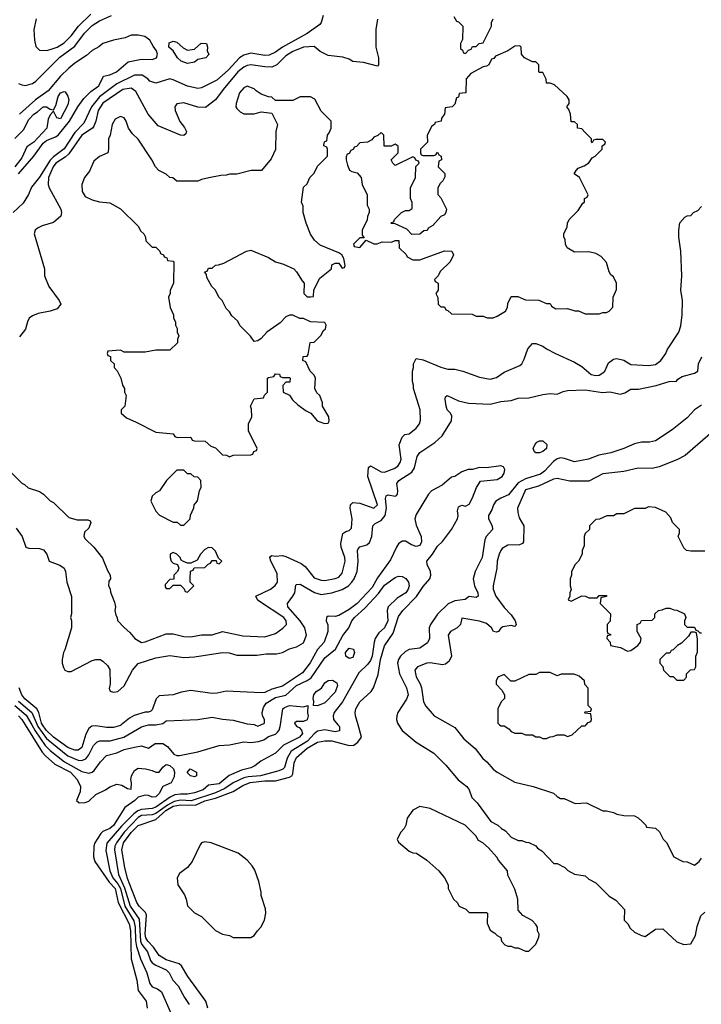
# Model space of a CAD drawing. Header units: inches. Extents: x 2348352 to 2479776, y 460422 to 613655.
# Tile 511 of 590: x 2435277 to 2439149, y 578412 to 584006. Entities that reach past the tile are written whole.
import ezdxf

# ---------------------------------------------------------------- set-up
doc = ezdxf.new("R2010")
doc.units = ezdxf.units.IN
doc.header["$MEASUREMENT"] = 0
doc.layers.add('C4537', color=7, linetype='Continuous')
doc.layers.add('C4538', color=7, linetype='Continuous')

msp = doc.modelspace()

# ---------------------------------------------------------------- linework, layer by layer
at = {"layer": 'C4537', "color": 4}
for points, elevation in [([(2435308.9, 580000), (2435405.2, 579845.2), (2435423.8, 579823.8), (2435476.9, 579776.9), (2435565.3, 579730), (2435603.1, 579690), (2435623.1, 579650), (2435621.6, 579618.4), (2435601, 579570), (2435616, 579556), (2435650, 579558.8), (2435670, 579566.8), (2435710, 579604), (2435764, 579630), (2435790, 579647.7), (2435830, 579662.8), (2435857.3, 579657.3), (2435890, 579638), (2435910, 579634), (2435913.2, 579670), (2435909, 579690), (2435913.2, 579710), (2435930, 579741), (2435950, 579754), (2435992, 579750), (2436030, 579740.4), (2436050, 579730.5), (2436069.4, 579730.6), (2436090, 579759.1), (2436110, 579773.7), (2436130, 579768.4), (2436150.4, 579750), (2436157.1, 579730), (2436155.5, 579704.5), (2436138, 579670), (2436090, 579649), (2436070.6, 579610), (2436050.8, 579590), (2436030, 579589.6), (2436010, 579598), (2435990, 579599.3), (2435950.9, 579589.1), (2435932, 579570), (2435874.8, 579530), (2435810, 579428.2), (2435790, 579411.5), (2435750, 579394), (2435738, 579382), (2435704.9, 579330), (2435698, 579310), (2435697.6, 579250), (2435703.4, 579223.4), (2435786.5, 579106.5), (2435819.2, 579070), (2435837.7, 578990), (2435900.2, 578870), (2435907.6, 578830), (2435911.5, 578670), (2435943.8, 578550), (2435950.4, 578490.4), (2435995.5, 578430), (2436000.7, 578390)], 44), ([(2435346, 580000), (2435365.4, 579965.4), (2435421.8, 579881.8), (2435450, 579854), (2435532, 579790), (2435630, 579733.7), (2435670, 579725.5), (2435689.5, 579730.5), (2435700.1, 579739.9), (2435736, 579790), (2435770, 579824.9), (2435830, 579840.5), (2435870, 579859.1), (2435930, 579873.4), (2435970, 579880.7), (2436010, 579866.8), (2436046.3, 579893.7), (2436090, 579893.4), (2436117.3, 579877.3), (2436153.2, 579833.2), (2436170, 579824.9), (2436185.5, 579825.5), (2436290, 579846.4), (2436410, 579882), (2436470, 579885.7), (2436550, 579903.1), (2436590, 579898.7), (2436634.1, 579905.9), (2436665.2, 579914.8), (2436690, 579932.7), (2436730, 579946.7), (2436742.5, 579957.5), (2436751.6, 579970), (2436757.6, 579990), (2436759.1, 580000)], 48), ([(2435376.2, 580000), (2435380.5, 579990), (2435430, 579922), (2435550, 579823.2), (2435610, 579798.3), (2435630, 579796.5), (2435653, 579807), (2435670.9, 579829.1), (2435696.9, 579883.1), (2435717.2, 579902.8), (2435731.8, 579908.2), (2435791.3, 579908.7), (2435869.7, 579930.3), (2435970, 579988.5), (2436010, 579998.9), (2436040.9, 580000)], 52), ([(2435854.5, 580000), (2435850, 579996.3), (2435810, 579984.4), (2435770, 579984.9), (2435710, 579994.9), (2435687.5, 579992.5), (2435670, 579978.8), (2435652.6, 579947.4), (2435629.7, 579870.3), (2435610, 579855.8), (2435590, 579854.9), (2435550, 579870.3), (2435470, 579930.3), (2435427.3, 579970), (2435407.9, 580000)], 56), ([(2436845, 580000), (2436852, 579990), (2436864.9, 579984.9), (2436878.8, 579970), (2436884, 579950), (2436867.3, 579930), (2436776.2, 579883.8), (2436730, 579839.3), (2436647.6, 579792.4), (2436613.5, 579766.5), (2436590, 579755.6), (2436537.8, 579742.3), (2436468.2, 579711.8), (2436410, 579664.7), (2436350, 579657.2), (2436319.1, 579630), (2436270, 579614.3), (2436230, 579606), (2436190, 579606.6), (2436158.8, 579601.2), (2436132, 579588), (2436050, 579532), (2436030, 579524.5), (2435970, 579519.3), (2435948.1, 579511.9), (2435925.2, 579494.8), (2435856.4, 579423.6), (2435772.4, 579327.6), (2435766.5, 579286.5), (2435790.2, 579170), (2435807.3, 579130), (2435835.7, 579095.7), (2435849.5, 579070), (2435874.8, 578970), (2435926.1, 578886.1), (2435934.3, 578850), (2435935, 578775), (2435940.8, 578740.8), (2435963.6, 578670), (2436000.3, 578590), (2436016.3, 578530), (2436030, 578510.8), (2436060.5, 578500.5), (2436083, 578483), (2436138.4, 578358.4)], 48), ([(2437085.2, 580000), (2437093.4, 579990), (2437094, 579966), (2437070, 579960.7), (2437011.5, 579971.5), (2436970, 579963), (2436950, 579948), (2436912.9, 579907.1), (2436819.5, 579850), (2436797.3, 579810), (2436782, 579758), (2436772.3, 579747.7), (2436750, 579738), (2436646, 579710), (2436575.2, 579704.8), (2436550, 579697.8), (2436490, 579670.9), (2436442.4, 579637.6), (2436390, 579614.2), (2436251.3, 579568.7), (2436190, 579571.4), (2436155.3, 579564.7), (2436116.6, 579543.4), (2436050, 579495.4), (2436030, 579488.2), (2435970, 579483.8), (2435950, 579474), (2435870.7, 579389.3), (2435826.7, 579330), (2435818, 579310), (2435816.5, 579290), (2435839.2, 579150), (2435873.4, 579073.4), (2435904.3, 578970), (2435956.6, 578896.6), (2435963.2, 578770), (2435970.8, 578750.8), (2436002.8, 578710), (2436021.4, 578661.4), (2436030, 578648.2), (2436050, 578634), (2436110, 578608), (2436126, 578590), (2436148, 578550), (2436177.4, 578517.4), (2436213, 578450), (2436240.5, 578410)], 52), ([(2436346, 578390), (2436334.8, 578430), (2436232.7, 578570), (2436197.1, 578630), (2436182.6, 578642.6), (2436110, 578664.9), (2436069.3, 578689.3), (2436037.1, 578737.1), (2436004.9, 578770), (2435993.8, 578790), (2435990.2, 578810.2), (2435998, 578918), (2435993, 578933), (2435955.8, 578970), (2435942.6, 578990), (2435890, 579126.8), (2435874, 579190), (2435858, 579290), (2435867.2, 579330), (2435910, 579388.5), (2435950, 579427.1), (2436050, 579461.8), (2436107.6, 579512.4), (2436150, 579537.2), (2436190, 579544.5), (2436276.9, 579543.1), (2436330, 579568.9), (2436390, 579583.5), (2436490, 579621), (2436544.6, 579655.4), (2436587.5, 579672.5), (2436670, 579681), (2436730, 579682), (2436810, 579702), (2436823, 579710), (2436830, 579721.2), (2436835.9, 579784.1), (2436850, 579813.6), (2436910, 579867.6), (2436970, 579901.1), (2437010, 579909.6), (2437050, 579909.6), (2437150, 579883), (2437175.1, 579884.9), (2437199, 579901), (2437219.1, 579930), (2437199.8, 580000)], 56), ([(2436614, 580000), (2436630, 579992), (2436646.9, 580000)], 52), ([(2437430, 580000), (2437450, 579966.8), (2437530, 579901), (2437630, 579838), (2437698, 579770), (2437767.9, 579687.9), (2437818, 579650), (2437831.3, 579630), (2437846.4, 579586.4), (2437876.9, 579556.9), (2437954, 579450), (2437994, 579430), (2438014, 579410), (2438036.9, 579396.9), (2438070, 579362), (2438110, 579342), (2438130, 579342), (2438152.7, 579332.7), (2438170, 579332), (2438210, 579312), (2438219.6, 579299.6), (2438243.6, 579283.6), (2438312, 579212), (2438331.1, 579211.1), (2438374, 579190), (2438391.6, 579171.6), (2438430, 579152), (2438490, 579142), (2438510, 579122), (2438550, 579102), (2438625.4, 579025.4), (2438663.6, 579003.6), (2438714, 578950), (2438712, 578890), (2438732, 578870), (2438745.4, 578845.4), (2438770, 578822), (2438810, 578802), (2438830, 578798), (2438890, 578838), (2438930, 578841), (2439010, 578766), (2439051.1, 578751.1), (2439090, 578756), (2439117.1, 578802.9), (2439126.7, 578853.3), (2439146, 578914), (2439170, 578934.8)], 64), ([(2437722.3, 580000), (2437750, 579984.7), (2437799.8, 579919.8), (2437864.5, 579864.5), (2437907.9, 579807.9), (2437931.3, 579790), (2437967.9, 579747.9), (2437990.7, 579730.7), (2438090, 579674.8), (2438194, 579650), (2438310, 579611.3), (2438330, 579592), (2438350, 579582), (2438370, 579582), (2438432.7, 579552.7), (2438496.9, 579556.9), (2438590, 579512), (2438611.1, 579511.1), (2438650, 579502), (2438670, 579492), (2438710, 579484.7), (2438770, 579482), (2438790, 579472), (2438814, 579450), (2438834, 579430), (2438838, 579418), (2438890, 579412), (2438911.1, 579391.1), (2438932, 579350), (2438950.9, 579330.9), (2438994, 579250), (2439043.6, 579223.6), (2439070, 579222), (2439110, 579202), (2439136.5, 579223.5), (2439150, 579242)], 68), ([(2438004, 580000), (2438010, 579994), (2438030, 579994), (2438056.9, 579976.9), (2438070, 579962), (2438090, 579952), (2438130, 579952), (2438150, 579942), (2438190, 579942), (2438210, 579932), (2438230, 579932), (2438250, 579922), (2438270, 579922), (2438290, 579932), (2438307.3, 579932.7), (2438330, 579942), (2438370, 579942), (2438390, 579934), (2438416.4, 579943.6), (2438470, 579994), (2438490, 579994), (2438495.6, 580000)], 72)]:
    msp.add_lwpolyline(points, dxfattribs=dict(at, elevation=elevation))
for points, elevation in [([(2436270, 579704), (2436248, 579710), (2436229.3, 579729.3), (2436246, 579750), (2436282, 579730), (2436282, 579710)], 44), ([(2437550, 579535.3), (2437510, 579515.3), (2437478, 579470), (2437471.3, 579430), (2437462, 579410), (2437442, 579390), (2437422, 579350), (2437430, 579334), (2437490, 579282), (2437510, 579272), (2437530.9, 579270.9), (2437590, 579231.3), (2437658, 579170), (2437691.3, 579130), (2437711.3, 579090), (2437712, 579070), (2437742, 579010), (2437762, 578990), (2437774, 578970), (2437811.6, 578951.6), (2437830, 578934), (2437930, 578934), (2437934, 578930), (2437932.7, 578872.7), (2437950, 578834), (2437976.9, 578816.9), (2437990, 578802), (2438011.1, 578791.1), (2438014, 578770), (2438034, 578750), (2438050, 578742), (2438070, 578742), (2438090, 578732), (2438110, 578732), (2438150, 578714), (2438170, 578714), (2438210, 578754), (2438227.3, 578792.7), (2438228, 578810), (2438218, 578830), (2438218, 578850), (2438210, 578866), (2438188.4, 578888.4), (2438136.4, 578916.4), (2438110, 578946), (2438108, 579010), (2438090, 579066), (2438050, 579146), (2438048, 579170), (2437998, 579230), (2437988.4, 579248.4), (2437940.4, 579300.4), (2437908.4, 579328.4), (2437883.1, 579343.1), (2437868.4, 579368.4), (2437808.9, 579428.9), (2437610, 579524)], 64), ([(2436330, 579335.3), (2436311.1, 579328.9), (2436302, 579318), (2436256.8, 579223.2), (2436230, 579188.7), (2436185.4, 579154.6), (2436171.3, 579130), (2436176, 579090), (2436213.4, 579033.4), (2436223.8, 579010), (2436230.8, 578970.8), (2436270, 578932), (2436310, 578911.3), (2436390, 578831.3), (2436430, 578811.3), (2436470, 578802), (2436490, 578792), (2436590, 578792), (2436610, 578802), (2436628, 578830), (2436648, 578850), (2436668, 578890), (2436675.3, 578930), (2436673.6, 578953.6), (2436648.7, 579030), (2436648.7, 579050), (2436635.3, 579110), (2436613.6, 579173.6), (2436598, 579198), (2436568.7, 579230), (2436518, 579270), (2436366, 579330)], 64)]:
    msp.add_lwpolyline(points, close=True, dxfattribs=dict(at, elevation=elevation))
at = {"layer": 'C4538', "color": 4}
for points, elevation in [([(2437000.9, 584030), (2436990.3, 583989.7), (2436982, 583978), (2436910, 583928.4), (2436770.2, 583849.8), (2436730, 583821.1), (2436694.7, 583805.3), (2436670, 583802.4), (2436590, 583816), (2436550, 583803.7), (2436526, 583790), (2436460.9, 583719.1), (2436396.7, 583663.3), (2436310, 583618.9), (2436290, 583615.1), (2436230, 583627.8), (2436150, 583664.5), (2436130, 583669.3), (2436050, 583645.2), (2436017, 583657), (2436005.2, 583670), (2435974, 583690), (2435930, 583690.9), (2435830, 583642), (2435730, 583566.8), (2435685.2, 583510), (2435641.2, 583418.8), (2435590, 583365.1), (2435530, 583272.1), (2435470, 583227.6), (2435450, 583207.1), (2435390, 583111.2), (2435345.3, 583054.7), (2435326.7, 583013.3), (2435296.3, 582963.7), (2435240.3, 582910)], 64), ([(2435270, 583644), (2435290, 583636.3), (2435310, 583633), (2435350, 583644.2), (2435370, 583656.4), (2435506.4, 583793.6), (2435590, 583856.5), (2435646.3, 583930), (2435690, 583973.4), (2435730, 584000.3), (2435799, 584030)], 64), ([(2435371, 584010), (2435358, 583950), (2435362, 583890), (2435370, 583854), (2435390, 583832), (2435430, 583831), (2435450, 583836), (2435490, 583850.8), (2435530, 583874), (2435570, 583914), (2435610.9, 583969.1), (2435681.7, 584038.3)], 68), ([(2437743.6, 584023.6), (2437758, 583998), (2437770, 583994), (2437794, 583970), (2437792.7, 583892.7), (2437782, 583870), (2437782, 583842), (2437792.7, 583832.7), (2437798, 583818), (2437810, 583814), (2437827.3, 583832.7), (2437842, 583838), (2437850, 583854), (2437870, 583854), (2437888.4, 583871.6), (2437910, 583874), (2437958, 583970), (2437958, 583990), (2437968, 584010)], 72), ([(2437310.6, 584009.4), (2437301, 583950), (2437301, 583850), (2437314.8, 583790), (2437316, 583750), (2437310, 583742), (2437230, 583762), (2437170, 583768.7), (2437150, 583782), (2437113.6, 583793.6), (2437030, 583802), (2436984.7, 583824.7), (2436950, 583854), (2436890, 583849.3), (2436830, 583826), (2436790, 583801.6), (2436737.3, 583750), (2436710, 583737), (2436670, 583738), (2436590, 583749.5), (2436570, 583745.1), (2436550, 583736.2), (2436517.1, 583710), (2436433, 583610), (2436390.7, 583550), (2436333.2, 583506.8), (2436290, 583509.2), (2436210, 583532.7), (2436170, 583528.7), (2436158.8, 583510), (2436160.7, 583490), (2436188, 583428), (2436213.7, 583393.7), (2436224.7, 583370), (2436222, 583358), (2436210, 583348.7), (2436190, 583349), (2436063.6, 583403.6), (2436006.6, 583470), (2435937.7, 583597.7), (2435910, 583617.6), (2435862.8, 583610), (2435750, 583531.6), (2435723.1, 583490), (2435710.4, 583429.6), (2435699.5, 583400.5), (2435690.8, 583390), (2435630, 583349.5), (2435556.9, 583243.1), (2435535.9, 583224.1), (2435482.6, 583190), (2435467.8, 583170), (2435440.4, 583110), (2435439.1, 583070), (2435444.9, 583050), (2435510.7, 582930), (2435514.8, 582910), (2435511.3, 582890), (2435470, 582854), (2435405.2, 582834.8), (2435378, 582822), (2435366, 582810), (2435358.8, 582790), (2435418, 582590), (2435418, 582550), (2435442.8, 582490), (2435501, 582410), (2435510.9, 582389.1), (2435490, 582364), (2435450, 582349.3), (2435382.5, 582337.5), (2435350, 582324), (2435331.3, 582310), (2435321, 582290), (2435310, 582248), (2435275.9, 582204.1)], 68), ([(2435271.6, 583130), (2435357, 583230), (2435410, 583304.4), (2435430, 583320.4), (2435480.4, 583339.6), (2435495.6, 583350), (2435560.7, 583430), (2435608.5, 583511.5), (2435642.3, 583557.7), (2435682.4, 583597.6), (2435727, 583630), (2435754.4, 583685.6), (2435790, 583692), (2435827.7, 583710), (2435893.3, 583766.7), (2435970, 583780.9), (2436030, 583779.6), (2436054, 583790), (2436060.5, 583810), (2436055.5, 583830), (2436035.2, 583855.2), (2436017.3, 583890), (2435989.2, 583910.8), (2435950, 583918), (2435910, 583918.8), (2435876.2, 583903.8), (2435810, 583890.4), (2435749.7, 583870.3), (2435727.9, 583852.1), (2435690, 583830.4), (2435657.7, 583802.3), (2435590, 583759), (2435556.3, 583730), (2435510, 583684.4), (2435438.3, 583601.7), (2435367.8, 583550), (2435276.2, 583470)], 56), ([(2435250, 583330.5), (2435298.9, 583381.1), (2435330, 583438.8), (2435357.2, 583470), (2435378.3, 583481.7), (2435410, 583510.5), (2435430.6, 583510.6), (2435450, 583498), (2435470, 583494), (2435482, 583518), (2435496, 583570), (2435510, 583590.7), (2435530, 583598.8), (2435535.5, 583595.5), (2435550, 583572), (2435556.3, 583550), (2435550, 583522), (2435510, 583442), (2435488.9, 583448.9), (2435470, 583486), (2435450, 583466), (2435439.6, 583440.4), (2435431, 583390), (2435357.1, 583310), (2435317.1, 583282.9), (2435290, 583220.9), (2435250.3, 583170)], 52), ([(2435232, 581430), (2435290, 581372), (2435305.4, 581365.4), (2435326.4, 581346.4), (2435390, 581324.7), (2435412, 581310), (2435450, 581272), (2435470, 581262), (2435556.9, 581176.9), (2435604.5, 581164.5), (2435665.4, 581165.4), (2435678, 581158), (2435681, 581150), (2435670, 581118), (2435646.2, 581093.8), (2435642, 581070), (2435650, 581056), (2435698, 581010), (2435747.1, 580947.1), (2435776, 580876), (2435792, 580850), (2435794, 580830), (2435783.6, 580816.4), (2435782, 580790), (2435791.6, 580771.6), (2435792.7, 580752.7), (2435816.9, 580696.9), (2435821, 580670), (2435818, 580650), (2435823.6, 580623.6), (2435832, 580610), (2435832.7, 580592.7), (2435870, 580552), (2435903.6, 580523.6), (2435931.3, 580490), (2435970, 580467.3), (2435990, 580471), (2436110, 580516.3), (2436150, 580517.3), (2436210, 580500.7), (2436250, 580498.8), (2436310, 580510.8), (2436370, 580510.8), (2436430, 580530.7), (2436545.2, 580505.2), (2436670, 580499.1), (2436730, 580518.8), (2436771.9, 580548.1), (2436793.2, 580570), (2436792, 580590), (2436777, 580610), (2436640.2, 580700.2), (2436628, 580710), (2436618, 580730), (2436702, 580770), (2436729.4, 580790.6), (2436741.2, 580810), (2436740.2, 580860.2), (2436704, 580930), (2436698, 580950), (2436703.1, 580956.9), (2436710, 580962), (2436730, 580958), (2436770, 580961), (2436790, 580956), (2436876.3, 580916.3), (2436899.3, 580899.3), (2436950, 580834.8), (2436990, 580822), (2437010, 580819.1), (2437070, 580830.5), (2437090, 580838), (2437110, 580861), (2437126.6, 580930), (2437124.5, 580950), (2437102.7, 581010), (2437100.9, 581030), (2437114, 581086), (2437130, 581098), (2437150, 581104.7), (2437163.1, 581116.9), (2437167, 581170), (2437155.1, 581230), (2437157.2, 581250), (2437170, 581262.8), (2437210, 581259.1), (2437290, 581230.8), (2437309.2, 581250), (2437254.7, 581410), (2437258, 581462), (2437270, 581470.8), (2437330, 581437.1), (2437350, 581435.5), (2437403.9, 581456.1), (2437425.2, 581470), (2437439.3, 581490), (2437443.7, 581510), (2437433.2, 581590), (2437450, 581634), (2437466, 581650), (2437490, 581654), (2437530, 581684.7), (2437548.7, 581710), (2437554, 581730), (2437553.2, 581790), (2437515.3, 581910), (2437515.3, 581930), (2437508.7, 581950), (2437508.7, 582010), (2437515.3, 582030), (2437515.3, 582050), (2437530, 582082), (2437570, 582074), (2437670, 582031), (2437710, 582021), (2437750, 582021), (2437794, 582010), (2437890, 581974.8), (2437950, 581964), (2437986.8, 581973.2), (2438030, 582002.8), (2438118.6, 582041.4), (2438129.3, 582050.7), (2438143.2, 582076.8), (2438164.5, 582135.5), (2438190, 582166), (2438210, 582166), (2438250, 582150.8), (2438270, 582136), (2438322, 582110), (2438430, 582061), (2438470, 582036), (2438524.7, 581990), (2438550, 581984), (2438570, 581987.3), (2438590, 581998.8), (2438601.2, 582010), (2438623.2, 582056.8), (2438650, 582078), (2438670, 582081), (2438710, 582071), (2438750, 582047.3), (2438850, 582042), (2438890, 582047.3), (2438919, 582070), (2438948.7, 582110), (2438955.3, 582130), (2439022, 582230), (2439034, 582266), (2439040.9, 582330), (2439042.7, 582410), (2439034, 582470), (2439039, 582550), (2439034, 582690), (2439022, 582770), (2439022, 582810), (2439028.4, 582851.6), (2439056.4, 582883.6), (2439068.4, 582891.6), (2439090, 582894), (2439106, 582910), (2439130, 582922), (2439150, 582944.7)], 68), ([(2435258, 581118), (2435291.3, 581070), (2435312, 581010), (2435330, 581002.8), (2435390, 581002), (2435413.2, 580993.2), (2435431.3, 580970), (2435444.7, 580930), (2435506.4, 580906.4), (2435530.7, 580890.7), (2435538, 580870), (2435546, 580810), (2435571.1, 580728.9), (2435571.1, 580631.1), (2435566, 580610), (2435571, 580590), (2435571.3, 580550), (2435534.8, 580425.2), (2435526, 580410), (2435518, 580370), (2435518, 580350), (2435525.4, 580325.4), (2435534, 580310), (2435550, 580302), (2435570, 580302), (2435690, 580364.7), (2435710, 580371.3), (2435734, 580370), (2435750, 580362), (2435776.9, 580336.9), (2435790, 580314), (2435791.1, 580231.1), (2435786, 580206), (2435791.6, 580191.6), (2435810, 580186), (2435835.3, 580190), (2435870, 580221), (2435918, 580310), (2435950, 580347.7), (2436050, 580380.5), (2436130, 580394), (2436210, 580383), (2436270, 580386), (2436430, 580410.6), (2436468.1, 580408.1), (2436510, 580396.3), (2436624.1, 580395.9), (2436677.5, 580402.5), (2436736.6, 580403.4), (2436769.6, 580410.4), (2436810, 580430.7), (2436850, 580442), (2436890, 580465.5), (2436906, 580510), (2436896.9, 580550), (2436871.3, 580590), (2436800.7, 580670), (2436798, 580690), (2436829.5, 580730), (2436839.5, 580750), (2436846.8, 580793.2), (2436850, 580798), (2436870, 580798.8), (2436951.6, 580751.5), (2436990, 580739.5), (2437050, 580750.3), (2437110, 580768.8), (2437144.5, 580790), (2437163.6, 580810), (2437178.4, 580830), (2437193.6, 580870), (2437200.5, 580930), (2437197, 580990), (2437201, 580999), (2437209.6, 581010.3), (2437250, 581021.6), (2437265.1, 581034.9), (2437278.4, 581070), (2437282.7, 581130), (2437295.9, 581144.1), (2437330, 581161.3), (2437353.7, 581190), (2437361, 581230), (2437355.1, 581284.9), (2437359, 581301), (2437370, 581307.3), (2437410, 581298), (2437417.4, 581302.6), (2437423.7, 581310), (2437425.6, 581330), (2437420.7, 581370), (2437431.3, 581388.7), (2437504.7, 581435.3), (2437519.7, 581460.3), (2437535.3, 581524.7), (2437550, 581546.8), (2437635.6, 581604.4), (2437678.3, 581641.7), (2437730, 581727.3), (2437732.7, 581752.7), (2437724.5, 581770), (2437706.6, 581790), (2437699.5, 581810), (2437694, 581850), (2437696.4, 581863.6), (2437706, 581870), (2437770, 581840.7), (2437827.1, 581827.1), (2437950, 581821), (2438010, 581836), (2438070, 581842), (2438110, 581856), (2438170, 581858), (2438250, 581877.3), (2438290, 581882.8), (2438330, 581878), (2438365.6, 581894.4), (2438390, 581898.8), (2438490, 581903), (2438588.1, 581888.1), (2438630, 581891), (2438690, 581879.1), (2438714.2, 581885.8), (2438750, 581906.8), (2438792.5, 581907.5), (2438892.7, 581927.3), (2438966, 581950), (2439008, 581952), (2439016.4, 581963.6), (2439040.9, 581979.1), (2439110, 581997.3), (2439129, 582010), (2439133.2, 582050), (2439151.6, 582090)], 64), ([(2439150, 581815.3), (2439110, 581788.7), (2439070, 581744), (2438983.5, 581676.5), (2438890, 581614), (2438854.4, 581605.6), (2438810, 581605.2), (2438770, 581596), (2438710, 581569.3), (2438635.2, 581544.8), (2438568.1, 581531.9), (2438509.2, 581509.2), (2438430, 581493.2), (2438372.9, 581512.9), (2438350, 581515.8), (2438330, 581511.1), (2438310, 581496.3), (2438258.9, 581441.1), (2438235.5, 581424.5), (2438150, 581397.2), (2438110, 581374), (2438053.3, 581306.7), (2438010, 581288.3), (2437983.1, 581270), (2437968.8, 581250), (2437958.9, 581221.1), (2437940.7, 581190), (2437940.7, 581170), (2437962, 581130), (2437962.8, 581110), (2437927.7, 581070), (2437920.5, 581050), (2437904.9, 580950), (2437864, 580870), (2437853.4, 580830), (2437862, 580790), (2437879.1, 580750), (2437881, 580730), (2437870, 580722.7), (2437830, 580728.7), (2437807.5, 580712.5), (2437750, 580705.1), (2437712, 580688), (2437650, 580629.3), (2437610.3, 580569.7), (2437602.6, 580550), (2437606, 580490), (2437594.8, 580465.2), (2437550, 580435.6), (2437490, 580427.8), (2437470, 580416.9), (2437441.3, 580390), (2437428.9, 580370), (2437424, 580350), (2437434.9, 580290), (2437475.3, 580210), (2437484.2, 580170), (2437474.5, 580145.5), (2437424.9, 580070), (2437419.1, 580050), (2437417.3, 580030), (2437424, 580010), (2437430, 580000)], 64), ([(2439230, 581679), (2439058, 581530), (2439010, 581505.2), (2438910, 581465.2), (2438870, 581456), (2438790, 581457.2), (2438710, 581439), (2438590, 581425.2), (2438510, 581383.7), (2438403.2, 581383.2), (2438330, 581399.3), (2438310, 581395.1), (2438224.2, 581355.8), (2438150, 581335.1), (2438106, 581230), (2438106.4, 581206.4), (2438115.3, 581175.3), (2438142, 581130), (2438139.6, 581040.4), (2438134, 581030), (2438116.9, 581023.1), (2438050, 581021.2), (2438019.1, 581000.9), (2438010.8, 580990), (2438000.7, 580970), (2437990.5, 580930), (2437988.2, 580890), (2437967.7, 580790), (2437967.7, 580770), (2437983, 580730), (2438030, 580666), (2438070, 580624.7), (2438091.3, 580590), (2438098, 580570), (2438096, 580564), (2438090, 580558), (2438070, 580564), (2438022.8, 580557.2), (2438010.9, 580549.1), (2437998, 580530), (2437985.6, 580525.6), (2437968.7, 580530), (2437958, 580550), (2437930, 580575.3), (2437889.4, 580589.4), (2437790, 580606), (2437782, 580570), (2437762, 580550), (2437724.7, 580530), (2437711.3, 580510), (2437731.3, 580390), (2437718, 580362), (2437695.5, 580344.5), (2437678.5, 580341.5), (2437610, 580352.7), (2437590, 580349.3), (2437538, 580330), (2437522.8, 580310), (2437530, 580272), (2437553, 580233), (2437560.7, 580210), (2437571.3, 580130), (2437585.4, 580105.4), (2437632, 580050), (2437722.3, 580000)], 68), ([(2437199.8, 580000), (2437186, 580050), (2437183.1, 580070), (2437186.4, 580090), (2437209.1, 580130.9), (2437274, 580190), (2437287.7, 580210), (2437314.6, 580285.4), (2437327.6, 580370), (2437350, 580449), (2437399.5, 580520.5), (2437430, 580616), (2437453, 580650), (2437531.5, 580728.5), (2437570, 580786), (2437607.7, 580830), (2437613, 580850), (2437610.4, 580870), (2437592.7, 580910), (2437590.5, 580930), (2437622.4, 580970), (2437650, 581014.5), (2437678.6, 581041.4), (2437731, 581109), (2437763.8, 581170), (2437768, 581190), (2437764.5, 581215.5), (2437770, 581238), (2437790, 581248.7), (2437810, 581242.7), (2437830, 581253.2), (2437850, 581289.2), (2437872.4, 581347.6), (2437896, 581384), (2437990, 581394), (2438018, 581410), (2438030.4, 581430), (2438034, 581450), (2438026.4, 581466.4), (2438010, 581471.3), (2437930, 581459.1), (2437890, 581461), (2437850, 581451), (2437826, 581450), (2437790, 581438), (2437750, 581411), (2437730, 581406), (2437678, 581362), (2437616, 581330), (2437599.5, 581310), (2437530, 581194), (2437522, 581170), (2437530, 581134), (2437558.3, 581070), (2437559.7, 581040.2), (2437550, 581018), (2437530, 581012.4), (2437502.3, 581022.3), (2437470, 581042.8), (2437450, 581044), (2437430, 581027.7), (2437417.6, 581010), (2437383.7, 580936.3), (2437310, 580834.9), (2437279.5, 580780.5), (2437194.7, 580690), (2437150, 580655.3), (2437090, 580620.4), (2437070, 580615.5), (2437030, 580616.3), (2437021.2, 580610), (2437019, 580590), (2437027.3, 580567.3), (2437027.8, 580530), (2437007.8, 580470), (2436970, 580428.5), (2436927.6, 580352.4), (2436884.6, 580295.4), (2436770, 580220.3), (2436710, 580202.6), (2436670, 580184.2), (2436650, 580181.7), (2436450, 580190.7), (2436398.8, 580178.8), (2436370, 580177.3), (2436250, 580194), (2436195.5, 580184.5), (2436149.5, 580170.5), (2436070, 580164), (2436051.8, 580148.2), (2436030, 580084.7), (2436022, 580078), (2436010, 580071), (2435990, 580070.8), (2435927.2, 580052.8), (2435901.6, 580038.4), (2435854.5, 580000)], 56), ([(2439170, 580986), (2439090, 580986), (2439066, 580990), (2439050, 581006), (2439018, 581070), (2439026, 581090), (2439026, 581110), (2438986, 581150), (2438976.4, 581176.4), (2438948.4, 581208.4), (2438890, 581235.3), (2438850, 581238), (2438830, 581228), (2438770, 581228), (2438710, 581198), (2438670, 581198), (2438650, 581188), (2438612.7, 581187.3), (2438571.6, 581168.4), (2438550, 581166), (2438514, 581130), (2438514, 581110), (2438490, 581086), (2438484.7, 581070), (2438483.6, 581016.4), (2438472, 580990), (2438472, 580970), (2438452, 580930), (2438432, 580910), (2438412, 580870), (2438412, 580850), (2438404.7, 580830), (2438404.7, 580790), (2438411, 580769), (2438402, 580750), (2438402, 580730), (2438394, 580710), (2438410, 580702), (2438470, 580732), (2438491.6, 580731.6), (2438510, 580722), (2438558, 580722), (2438570, 580734), (2438610, 580734), (2438610, 580728), (2438578, 580722), (2438574, 580690), (2438634, 580630), (2438631.6, 580588.4), (2438614, 580570), (2438614, 580530), (2438618, 580518), (2438634, 580514), (2438634, 580510), (2438614, 580506), (2438612, 580490), (2438632, 580470), (2438634, 580450), (2438690, 580438.8), (2438730, 580418.8), (2438750, 580422.8), (2438788.7, 580450), (2438804, 580470), (2438808.7, 580490), (2438786, 580530), (2438786, 580570), (2438802, 580578), (2438810, 580592), (2438870, 580594), (2438886, 580610), (2438886, 580630), (2438906, 580650), (2438927.3, 580652.7), (2438950, 580662), (2438970, 580662), (2438992.7, 580652.7), (2439010, 580652), (2439054, 580630), (2439062, 580610), (2439054, 580590), (2439054, 580570), (2439070, 580554), (2439110, 580554), (2439118, 580538), (2439130, 580534), (2439142, 580522), (2439150, 580522)], 72), ([(2436646.9, 580000), (2436668, 580010), (2436668.7, 580030), (2436656, 580050), (2436655.6, 580070), (2436662.2, 580097.7), (2436677.2, 580122.7), (2436730, 580154.3), (2436790, 580167.4), (2436850, 580222.6), (2436910, 580251.7), (2436932.6, 580267.4), (2437010, 580380.7), (2437071.6, 580430), (2437113.1, 580506.9), (2437146.6, 580550), (2437164.5, 580590), (2437179.5, 580610), (2437238.2, 580661.8), (2437314.9, 580745.1), (2437350, 580793.4), (2437410, 580837.3), (2437430, 580843.8), (2437450, 580841.6), (2437470.3, 580830.3), (2437486.4, 580810), (2437490.3, 580790.3), (2437484.9, 580770), (2437470.4, 580750), (2437420.9, 580719.1), (2437370.5, 580669.5), (2437364, 580650), (2437369.1, 580590), (2437350, 580551.5), (2437317.5, 580522.5), (2437297.6, 580490), (2437290.3, 580469.7), (2437279.5, 580390), (2437270, 580366), (2437255.8, 580344.2), (2437204.2, 580295.8), (2437110.3, 580129.7), (2437063.1, 580070), (2437058.4, 580050), (2437060.5, 580030), (2437085.2, 580000)], 52), ([(2438495.6, 580000), (2438507.3, 580012.7), (2438522, 580018), (2438526, 580030), (2438522, 580062), (2438490, 580066), (2438486, 580070), (2438490, 580074), (2438522, 580078), (2438526, 580090), (2438506, 580110), (2438507.3, 580207.3), (2438488.4, 580228.4), (2438486, 580250), (2438456.4, 580276.4), (2438427.3, 580287.3), (2438352.7, 580287.3), (2438330, 580278), (2438290, 580298), (2438230, 580298), (2438210, 580286), (2438170, 580286), (2438090, 580248), (2438068.4, 580248.4), (2438030, 580286), (2437994, 580270), (2437984.7, 580250), (2437984.7, 580230), (2438016.9, 580196.9), (2438032, 580170), (2438031.3, 580150), (2438012, 580130), (2437994, 580090), (2437994, 580010), (2438004, 580000)], 72), ([(2435407.9, 580000), (2435401.4, 580010), (2435386.4, 580070), (2435374.9, 580090), (2435306.8, 580146.8), (2435289.5, 580169.5), (2435274.7, 580210)], 56), ([(2435250, 580110.3), (2435315, 580055), (2435346, 580000)], 48), ([(2435270, 580133.4), (2435345.8, 580070), (2435376.2, 580000)], 52), ([(2436759.1, 580000), (2436772.7, 580090), (2436781.7, 580098.3), (2436810.4, 580110.4), (2436890, 580102), (2436914, 580110), (2436912, 580068), (2436916, 580050), (2436910, 580028.7), (2436890, 580019), (2436850, 580019), (2436838, 580010), (2436845, 580000)], 48), ([(2435270, 580051.3), (2435290.2, 580030), (2435308.9, 580000)], 44), ([(2436040.9, 580000), (2436050, 580000.3), (2436090, 580008), (2436110, 580022.8), (2436289.1, 580030.9), (2436370, 580042.8), (2436428.9, 580031.1), (2436490, 580026), (2436570, 580004.7), (2436610, 580002), (2436614, 580000)], 52)]:
    msp.add_lwpolyline(points, dxfattribs=dict(at, elevation=elevation))
for points, elevation in [([(2436230, 583832), (2436270, 583838), (2436307.7, 583872.3), (2436338, 583870), (2436344.7, 583850), (2436342, 583830), (2436352.7, 583807.3), (2436334, 583790), (2436290, 583779), (2436270, 583765.2), (2436230, 583757.2), (2436194, 583770), (2436173.2, 583790), (2436149.5, 583829.5), (2436125.2, 583850), (2436126.3, 583873.7), (2436150, 583884.7), (2436170, 583878), (2436205.4, 583845.4)], 56), ([(2438118, 583858), (2438090, 583855.3), (2438050.9, 583829.1), (2437981, 583799), (2437970, 583786), (2437958, 583782), (2437942, 583750), (2437930, 583742), (2437910, 583738), (2437839.6, 583700.4), (2437814, 583670), (2437812, 583590), (2437774, 583586), (2437770, 583566), (2437758, 583562), (2437750, 583526), (2437734, 583510), (2437694, 583506), (2437691.3, 583470), (2437672.7, 583447.3), (2437672, 583430), (2437638, 583422), (2437634, 583410), (2437618, 583402), (2437592, 583350), (2437594, 583310), (2437554, 583270), (2437554, 583250), (2437558, 583238), (2437570, 583234), (2437630, 583234), (2437642, 583238), (2437650, 583254), (2437658, 583238), (2437672, 583230), (2437674, 583210), (2437658, 583202), (2437654, 583170), (2437692.7, 583132.7), (2437692.7, 583112.7), (2437682, 583090), (2437665.4, 583074.6), (2437652, 583050), (2437652.7, 583012.7), (2437670, 582994), (2437702, 582930), (2437698, 582910), (2437690, 582898), (2437670, 582888), (2437623.6, 582836.4), (2437598, 582822), (2437591.6, 582808.4), (2437572.7, 582807.3), (2437550, 582788), (2437506, 582786), (2437476.4, 582816.4), (2437410, 582846), (2437388, 582848), (2437390, 582854), (2437402, 582858), (2437406, 582870), (2437446, 582910), (2437470, 582922), (2437490, 582922), (2437507.3, 582932.7), (2437507.3, 582967.3), (2437498, 582990), (2437498, 583050), (2437526, 583110), (2437528, 583172), (2437546, 583190), (2437542, 583202), (2437527.3, 583207.3), (2437522, 583222), (2437510, 583226), (2437410, 583178), (2437398, 583190), (2437388, 583210), (2437428, 583250), (2437427.3, 583287.3), (2437410, 583298), (2437387.3, 583287.3), (2437347.3, 583287.3), (2437346, 583350), (2437330, 583366), (2437312.7, 583347.3), (2437290, 583338), (2437276.9, 583323.1), (2437254, 583310), (2437210, 583306), (2437190, 583286), (2437178, 583282), (2437174, 583270), (2437158, 583262), (2437150, 583246), (2437138, 583242), (2437132.7, 583227.3), (2437132, 583210), (2437139.6, 583179.6), (2437151.6, 583151.6), (2437163.6, 583143.6), (2437195.3, 583135.3), (2437218, 583110), (2437222, 583070), (2437251.1, 583011.1), (2437251.6, 582951.6), (2437262, 582930), (2437262, 582910), (2437252.7, 582887.3), (2437251.6, 582868.4), (2437222, 582810), (2437222, 582782), (2437234, 582766), (2437210, 582766), (2437174, 582730), (2437178, 582718), (2437210, 582712), (2437246, 582754), (2437290, 582732), (2437307.3, 582732.7), (2437336.4, 582743.6), (2437390, 582742), (2437410, 582752), (2437432, 582752), (2437434, 582710), (2437472.7, 582672.7), (2437478, 582658), (2437510, 582642), (2437550, 582642), (2437690, 582692), (2437731.6, 582691.6), (2437742, 582670), (2437722, 582630), (2437665.4, 582574.6), (2437654, 582550), (2437634, 582530), (2437638, 582518), (2437654, 582510), (2437654, 582470), (2437642, 582450), (2437652.7, 582427.3), (2437654, 582390), (2437670, 582374), (2437690, 582374), (2437698, 582358), (2437710, 582354), (2437730, 582334), (2437847.3, 582332.7), (2437870, 582322), (2437910, 582322), (2437932.7, 582312.7), (2437967.3, 582312.7), (2437990, 582322), (2438038, 582350), (2438048, 582370), (2438050, 582394), (2438070, 582434), (2438107.3, 582432.7), (2438150, 582414), (2438227.3, 582412.7), (2438270, 582394), (2438290, 582394), (2438298, 582378), (2438323.6, 582363.6), (2438390, 582364.7), (2438431.6, 582351.6), (2438451.1, 582351.1), (2438490, 582334), (2438570, 582334), (2438590, 582342), (2438610, 582342), (2438626, 582350), (2438647.3, 582372.7), (2438648, 582430), (2438667.3, 582472.7), (2438668, 582510), (2438650, 582546), (2438636.4, 582556.4), (2438626, 582574), (2438610, 582626), (2438580.4, 582660.4), (2438550, 582678), (2438510, 582688), (2438430, 582686), (2438388, 582710), (2438378, 582730), (2438376.4, 582756.4), (2438368, 582770), (2438368, 582790), (2438388, 582830), (2438388.7, 582850), (2438398, 582870), (2438450, 582922), (2438476.4, 582963.6), (2438486, 582970), (2438486, 582990), (2438502, 582998), (2438506, 583010), (2438458, 583110), (2438428, 583130), (2438438, 583150), (2438450, 583162), (2438484.7, 583175.3), (2438510, 583192), (2438530, 583222), (2438546, 583230), (2438586, 583270), (2438586, 583290), (2438602, 583298), (2438606, 583310), (2438590, 583326), (2438550, 583326), (2438538, 583322), (2438530, 583306), (2438526, 583310), (2438526, 583330), (2438490, 583366), (2438470, 583386), (2438446, 583390), (2438446, 583410), (2438430, 583426), (2438410, 583426), (2438406, 583470), (2438396.4, 583496.4), (2438386, 583510), (2438398, 583530), (2438398, 583550), (2438388, 583570), (2438316.4, 583636.4), (2438290, 583646), (2438270, 583646), (2438267.3, 583667.3), (2438250, 583706), (2438230, 583706), (2438226, 583710), (2438226, 583750), (2438210, 583766), (2438190, 583766), (2438146, 583790), (2438128, 583810), (2438126, 583850)], 72), ([(2436570, 583629), (2436550, 583619), (2436526.8, 583590), (2436506.8, 583530), (2436506, 583510), (2436510, 583502), (2436530, 583482), (2436551.6, 583471.6), (2436610, 583471.3), (2436650, 583482), (2436710, 583474), (2436742, 583410), (2436732, 583370), (2436731.1, 583268.9), (2436705.4, 583214.6), (2436650.9, 583149.1), (2436591.6, 583148.4), (2436510, 583128.7), (2436471.6, 583128.4), (2436450, 583122), (2436419.6, 583120.4), (2436351.6, 583108.4), (2436310, 583098), (2436290, 583088), (2436170, 583088), (2436148, 583108), (2436130, 583108.7), (2436108.9, 583128.9), (2436068, 583150), (2436048, 583170), (2436028, 583210), (2435950, 583328), (2435918, 583358), (2435895.3, 583390), (2435882, 583430), (2435870, 583448), (2435850, 583455.3), (2435819.8, 583440.2), (2435802.8, 583410), (2435790.8, 583350), (2435781, 583330), (2435782.8, 583270), (2435778, 583250), (2435730, 583228.7), (2435698, 583202), (2435674, 583146), (2435644.7, 583110), (2435631.3, 583070), (2435632, 583030), (2435650, 583002), (2435690, 582982), (2435730, 582971.3), (2435790, 582964.7), (2435850, 582931.3), (2435950, 582832), (2435965.4, 582805.4), (2435982, 582790), (2435992, 582770), (2435994, 582750), (2436030, 582714), (2436050, 582714), (2436074, 582690), (2436078, 582678), (2436094, 582670), (2436098, 582658), (2436112.7, 582652.7), (2436118, 582638), (2436150, 582634), (2436154, 582630), (2436152, 582510), (2436132.7, 582467.3), (2436132, 582450), (2436122, 582430), (2436132, 582370), (2436152, 582330), (2436152, 582310), (2436162, 582290), (2436162, 582270), (2436171.1, 582251.1), (2436171.6, 582231.6), (2436182, 582210), (2436174, 582190), (2436174, 582170), (2436130, 582128), (2436051.6, 582128.4), (2435990, 582118), (2435870, 582118), (2435850, 582128), (2435778, 582122), (2435774, 582110), (2435778, 582098), (2435792.7, 582092.7), (2435794, 582070), (2435814, 582050), (2435814, 582030), (2435831.6, 582011.6), (2435852, 581970), (2435862, 581930), (2435872, 581910), (2435872, 581890), (2435882, 581870), (2435874, 581810), (2435854, 581790), (2435854, 581770), (2435883.6, 581743.6), (2435939.6, 581719.6), (2436050, 581662), (2436150, 581654), (2436158, 581638), (2436172.7, 581632.7), (2436250, 581634), (2436258, 581618), (2436270, 581614), (2436331.6, 581611.6), (2436363.6, 581583.6), (2436390, 581574), (2436430, 581534), (2436451.6, 581531.6), (2436470, 581522), (2436490, 581532), (2436590, 581534), (2436602, 581538), (2436607.3, 581552.7), (2436622, 581558), (2436626, 581570), (2436578, 581670), (2436578, 581710), (2436595.3, 581750), (2436594, 581794), (2436588.9, 581811.1), (2436610, 581852), (2436662, 581858), (2436667.3, 581872.7), (2436686, 581890), (2436686, 581970), (2436690, 581974), (2436722, 581978), (2436730, 581994), (2436752.7, 581992.7), (2436758, 581978), (2436770, 581974), (2436810, 581974), (2436814, 581970), (2436812.7, 581947.3), (2436790, 581946), (2436772.7, 581927.3), (2436774, 581890), (2436810, 581872), (2436826.8, 581846.8), (2436858, 581818), (2436904.5, 581784.5), (2436931.1, 581771.1), (2436967.3, 581727.3), (2437008.4, 581711.6), (2437030, 581714), (2437035.3, 581724.7), (2437034, 581750), (2436998, 581810), (2436998, 581830), (2436982, 581870), (2436966, 581886), (2436954, 581910), (2436958, 581970), (2436950, 581986), (2436928.4, 582008.4), (2436902, 582062), (2436886, 582070), (2436887.3, 582092.7), (2436910, 582094), (2436916.4, 582103.6), (2436927.3, 582172.7), (2436950, 582174), (2436990, 582214), (2437002, 582238), (2437015.3, 582250), (2437018, 582270), (2437010, 582286), (2436930, 582288.7), (2436890, 582308), (2436868.9, 582308.9), (2436830, 582328), (2436810, 582328), (2436790, 582318), (2436756.8, 582283.2), (2436682, 582230), (2436650, 582195.3), (2436630, 582182), (2436610, 582178), (2436588.4, 582208.4), (2436530, 582266), (2436514.6, 582294.6), (2436483.1, 582323.1), (2436470, 582346), (2436450, 582366), (2436428, 582410), (2436409.1, 582429.1), (2436388.9, 582468.9), (2436368, 582490), (2436340.4, 582540.4), (2436338, 582558), (2436327.3, 582572.7), (2436342, 582578), (2436350, 582594), (2436370, 582594), (2436390, 582612), (2436407.3, 582612.7), (2436436.4, 582623.6), (2436566, 582690), (2436590, 582696), (2436690, 582654.8), (2436730, 582630.8), (2436776.8, 582616.8), (2436834, 582590), (2436850, 582574), (2436882, 582522), (2436894, 582510), (2436892, 582450), (2436910, 582432), (2436930, 582432), (2436946, 582434), (2436948.4, 582471.6), (2436982.7, 582537.3), (2437048, 582590), (2437050, 582614), (2437070, 582622), (2437090, 582622), (2437110, 582594), (2437122, 582598), (2437126, 582610), (2437118, 582650), (2437108, 582670), (2437090, 582682), (2436984.7, 582724.7), (2436952.9, 582752.9), (2436930, 582788), (2436904, 582850), (2436888.7, 582910), (2436887.3, 582947.3), (2436878, 582970), (2436890, 583054), (2436910, 583074), (2436926, 583110), (2436950, 583134), (2436970, 583174), (2437026, 583230), (2437026, 583270), (2437022, 583282), (2437006, 583290), (2437007.3, 583307.3), (2437010, 583314), (2437022, 583318), (2437026, 583350), (2437036.4, 583363.6), (2437046, 583390), (2437046, 583430), (2436990, 583486), (2436954.6, 583554.6), (2436930, 583568), (2436870, 583568), (2436830, 583546), (2436730, 583546), (2436710, 583566), (2436690, 583568), (2436650, 583582), (2436620.9, 583600.9), (2436610, 583614)], 72), ([(2438210, 581545.1), (2438201.2, 581550), (2438194.5, 581570), (2438202.9, 581590), (2438215.2, 581604.8), (2438230, 581613.4), (2438250, 581612.9), (2438272.1, 581592.1), (2438270.2, 581570), (2438250, 581552.6), (2438230, 581545.7)], 56), ([(2436210, 581446), (2436170, 581446), (2436111.6, 581388.4), (2436072, 581330), (2436050, 581318), (2436030, 581298), (2436022, 581270), (2436050, 581214), (2436071.6, 581191.6), (2436150, 581152), (2436171.6, 581151.6), (2436190, 581134), (2436210, 581134), (2436246, 581170), (2436248.4, 581191.6), (2436267.3, 581232.7), (2436268, 581250), (2436287.3, 581272.7), (2436298, 581330), (2436308, 581350), (2436307.3, 581387.3), (2436290, 581406), (2436268.4, 581408.4), (2436250, 581426), (2436230, 581426)], 72), ([(2436350, 581008), (2436330, 580995.3), (2436304.7, 580970), (2436284.7, 580935.3), (2436250, 580918), (2436230, 580918), (2436207.3, 580927.3), (2436195.3, 580935.3), (2436188.7, 580950), (2436170, 580968.7), (2436150, 580979), (2436132, 580970), (2436131.3, 580950), (2436138, 580930), (2436150, 580918), (2436174, 580910), (2436182, 580890), (2436174, 580870), (2436154, 580850), (2436152.7, 580827.3), (2436130, 580826), (2436103.6, 580796.4), (2436103.6, 580783.6), (2436110, 580774), (2436130, 580774), (2436150, 580794), (2436190, 580794), (2436212.7, 580772.7), (2436218, 580758), (2436230, 580754), (2436266, 580790), (2436246, 580810), (2436246, 580830), (2436248, 580872), (2436262, 580878), (2436268, 580892), (2436330, 580894), (2436347.3, 580912.7), (2436362, 580918), (2436370, 580934), (2436394, 580934), (2436398, 580918), (2436410, 580914), (2436426, 580930), (2436406, 580946), (2436390, 580986), (2436370, 581006)], 72), ([(2439110, 580526), (2439090, 580526), (2439076.9, 580503.1), (2439036.9, 580463.1), (2439014, 580450), (2438990, 580426), (2438978, 580422), (2438970, 580406), (2438950, 580406), (2438914, 580370), (2438914, 580350), (2438931.6, 580331.6), (2438934, 580310), (2438970, 580274), (2438990, 580274), (2439010, 580254), (2439050, 580254), (2439066, 580270), (2439066, 580290), (2439088.4, 580311.6), (2439110, 580314), (2439118, 580330), (2439118, 580390), (2439127.3, 580412.7), (2439127.3, 580487.3), (2439122, 580522)], 72), ([(2437150, 580377), (2437129.5, 580390), (2437128, 580410), (2437150, 580434.4), (2437173, 580430), (2437179.3, 580410), (2437170, 580382.7)], 48), ([(2436970, 580108), (2436946, 580110), (2436948, 580132), (2436944, 580150), (2436949, 580170), (2436962, 580190), (2436992.1, 580207.9), (2437010, 580238), (2437030, 580251), (2437054, 580254), (2437078.8, 580238.8), (2437083.6, 580223.6), (2437070, 580186), (2437010, 580125.2)], 48)]:
    msp.add_lwpolyline(points, close=True, dxfattribs=dict(at, elevation=elevation))

doc.saveas('drawing.dxf')
